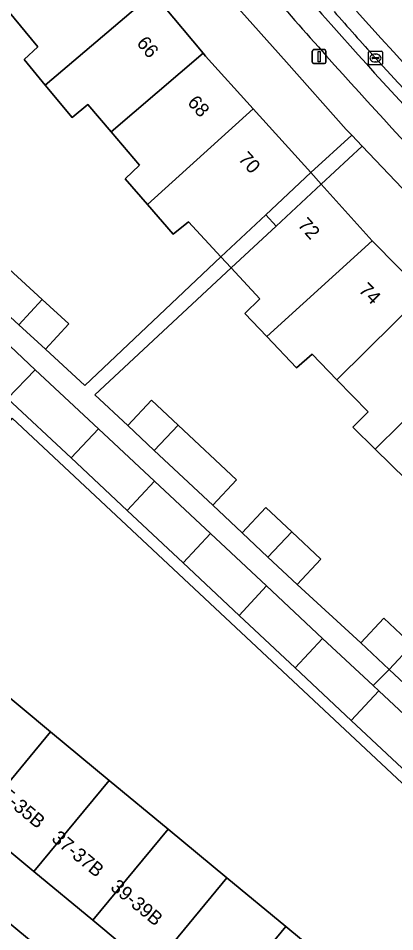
# Model space of a CAD drawing. Extents: x 162073 to 163043, y 381818 to 382561.
# Drawn here: x 162548.5 to 162575.7, y 382181.4 to 382247.3 of the extents above; entities that cross this region are included whole.
import ezdxf

# ---------------------------------------------------------------- set-up
doc = ezdxf.new("R2010")
doc.units = 0
for name, color, linetype in [('IMGEO_Erf', 7, 'Continuous'), ('IMGEO_Fietspad_gesloten', 7, 'Continuous'), ('IMGEO_Kolk', 7, 'Continuous'), ('IMGEO_Lichtmast', 7, 'Continuous'), ('IMGEO_Pand', 7, 'Continuous'), ('IMGEO_Pand_nummerreeks', 7, 'Continuous'), ('IMGEO_Pand_overbouw', 7, 'Continuous'), ('IMGEO_Parkeervlak_open', 7, 'Continuous'), ('IMGEO_Rijbaan_lokaal_open', 7, 'Continuous'), ('IMGEO_Voetpad_open', 7, 'Continuous')]:
    doc.layers.add(name, color=color, linetype=linetype)

msp = doc.modelspace()

# ---------------------------------------------------------------- linework, layer by layer
at = {"layer": 'IMGEO_Erf'}
for points in [[(162558.225, 382249.068), (162561.821, 382244.727), (162562, 382244.511), (162565.428, 382240.724), (162569.589, 382236.125), (162572.556, 382238.82), (162572.157, 382239.239), (162567.838, 382244.089), (162562.574, 382250)], [(162546.002, 382230.805), (162550.195, 382226.988), (162552.119, 382225.238), (162550.45, 382223.404), (162553.274, 382220.785), (162563.109, 382230.047), (162560.757, 382232.578), (162559.662, 382231.694), (162557.809, 382233.832), (162556.199, 382235.69), (162557.234, 382236.674), (162555.176, 382239.08), (162553.491, 382241.049), (162552.375, 382240.096), (162550.422, 382242.437), (162548.891, 382244.272), (162549.897, 382245.186), (162547.713, 382247.804)], [(162576.486, 382213.998), (162574.242, 382216.192), (162572.625, 382217.773), (162573.73, 382218.886), (162571.483, 382221.196), (162569.697, 382223.032), (162568.571, 382222.068), (162566.418, 382224.322), (162564.83, 382225.983), (162565.905, 382227.037), (162563.842, 382229.258), (162553.998, 382220.114), (162556.385, 382217.9), (162558.096, 382219.725), (162560.01, 382217.931), (162564.224, 382213.981), (162562.513, 382212.155), (162564.636, 382210.166), (162566.347, 382211.991), (162568.216, 382210.24), (162570.319, 382208.268), (162568.608, 382206.443), (162573.206, 382202.226), (162574.867, 382204.006), (162576.925, 382202.085)], [(162577.105, 382198.587), (162575.264, 382200.306), (162574.105, 382199.148), (162574.5, 382198.78), (162578.548, 382195.002)]]:
    msp.add_lwpolyline(points, dxfattribs=at)
for points in [[(162592.043, 382218.91), (162584.822, 382225.942), (162573.298, 382238.041), (162570.341, 382235.295), (162574.035, 382231.214), (162577.783, 382227.419), (162581.647, 382223.506), (162585.757, 382219.345), (162586.991, 382218.096), (162589.637, 382215.563), (162592.295, 382213.017), (162593.539, 382211.887), (162597.618, 382208.184), (162601.869, 382204.326), (162606.169, 382200.422), (162606.685, 382199.954), (162610.219, 382196.821), (162614.278, 382193.221), (162618.589, 382189.398), (162621.309, 382192.475), (162605.774, 382206.205)], [(162548.041, 382218.424), (162538.119, 382206.437), (162539.554, 382205.251), (162540.532, 382204.442), (162542.367, 382202.925), (162543.981, 382201.47), (162544.28, 382201.223), (162546.555, 382199.341), (162550.802, 382195.829), (162555.049, 382192.317), (162559.295, 382188.805), (162563.542, 382185.293), (162567.789, 382181.781), (162572.036, 382178.268), (162576.283, 382174.756), (162580.53, 382171.244), (162584.777, 382167.732), (162589.023, 382164.22), (162593.393, 382160.606), (162600.588, 382169.306)], [(162585.394, 382150.935), (162587.956, 382154.032), (162583.585, 382157.648), (162579.338, 382161.16), (162575.091, 382164.672), (162570.844, 382168.184), (162566.597, 382171.697), (162562.351, 382175.209), (162558.104, 382178.721), (162553.857, 382182.233), (162549.61, 382185.745), (162545.363, 382189.257), (162541.116, 382192.77), (162536.87, 382196.282), (162532.623, 382199.794), (162530.074, 382196.697)]]:
    msp.add_lwpolyline(points, close=True, dxfattribs=at)
at = {"layer": 'IMGEO_Fietspad_gesloten'}
for centre, radius, start, end in [((162867.564, 382508.535), 394.712, 221.354, 222.00626), ((162917.637, 382558.184), 463.907, 222.00082, 227.23398), ((162903.685, 382545.158), 446.071, 222.3969, 227.40347)]:
    msp.add_arc(centre, radius, start, end, dxfattribs=at)
at = {"layer": 'IMGEO_Kolk'}
for p, q in [((162573.764, 382243.963), (162573.764, 382244.815)), ((162573.839, 382244.889), (162574.691, 382244.889)), ((162574.252, 382244.669), (162574.277, 382244.669)), ((162574.765, 382244.815), (162574.765, 382243.963)), ((162574.691, 382243.889), (162573.839, 382243.889)), ((162574.023, 382244.383), (162574.023, 382244.395)), ((162574.461, 382244.346), (162574.063, 382244.346)), ((162574.066, 382244.432), (162574.464, 382244.432)), ((162574.275, 382244.109), (162574.25, 382244.109)), ((162574.507, 382244.395), (162574.507, 382244.383))]:
    msp.add_line(p, q, dxfattribs=at)
for points in [[(162573.764, 382243.963), (162573.764, 382244.815)], [(162573.839, 382244.889), (162574.691, 382244.889)], [(162574.765, 382244.815), (162574.765, 382243.963)], [(162574.691, 382243.889), (162573.839, 382243.889)]]:
    msp.add_lwpolyline(points, dxfattribs=at)
for centre, radius, start, end in [((162573.841, 382244.813), 0.0765, 91.55205, 178.44795), ((162573.841, 382244.813), 0.0765, 91.55205, 178.44795), ((162574.689, 382244.813), 0.0765, 1.55205, 88.44795), ((162574.689, 382244.813), 0.0765, 1.55205, 88.44795), ((162573.841, 382243.965), 0.0765, 181.55205, 268.44795), ((162573.841, 382243.965), 0.0765, 181.55205, 268.44795), ((162574.063, 382244.392), 0.0403, 85.87752, 175.75265), ((162574.06, 382244.382), 0.0366, 178.93798, 274.71019), ((162574.464, 382244.389), 0.043, 264.86636, 352.45326), ((162574.468, 382244.394), 0.0386, 1.73085, 96.63898), ((162574.689, 382243.965), 0.0765, 271.55205, 358.44795), ((162574.689, 382243.965), 0.0765, 271.55205, 358.44795)]:
    msp.add_arc(centre, radius, start, end, dxfattribs=at)
for centre, major_axis, ratio, start_param, end_param in [((162574.251, 382244.389), (-0.387, 0.002), 0.722429, 4.712389, 7.853982), ((162574.276, 382244.389), (-0.39, 0.002), 0.717154, 1.570796, 4.712389)]:
    msp.add_ellipse(centre, major_axis=major_axis, ratio=ratio, start_param=start_param, end_param=end_param, dxfattribs=at)
at = {"layer": 'IMGEO_Lichtmast'}
for p, q in [((162569.703, 382244.092), (162569.703, 382244.892)), ((162569.703, 382244.892), (162569.703, 382244.092)), ((162569.803, 382244.992), (162570.593, 382244.992)), ((162570.593, 382244.992), (162569.803, 382244.992)), ((162570.693, 382244.892), (162570.693, 382244.092)), ((162570.693, 382244.092), (162570.693, 382244.892)), ((162570.593, 382243.992), (162569.803, 382243.992)), ((162569.803, 382243.992), (162570.593, 382243.992))]:
    msp.add_line(p, q, dxfattribs=at)
msp.add_lwpolyline([(162570.123, 382244.867), (162570.273, 382244.867), (162570.273, 382244.117), (162570.123, 382244.117), (162570.123, 382244.867)], dxfattribs=at)
for centre, start, end in [((162569.803, 382244.892), 90, 180), ((162569.803, 382244.892), 90, 180), ((162570.593, 382244.892), 0, 90), ((162570.593, 382244.892), 360, 90), ((162569.803, 382244.092), 180, 270), ((162569.803, 382244.092), 180, 270), ((162570.593, 382244.092), 270, 0), ((162570.593, 382244.092), 270, 0)]:
    msp.add_arc(centre, 0.1, start, end, dxfattribs=at)
at = {"layer": 'IMGEO_Pand'}
for points in [[(162550.422, 382242.437), (162558.225, 382249.068), (162557.453, 382250), (162554.603, 382253.441), (162550.397, 382250), (162547.713, 382247.804), (162549.897, 382245.186), (162548.891, 382244.272)], [(162555.176, 382239.08), (162561.821, 382244.727), (162558.225, 382249.068), (162550.422, 382242.437), (162552.375, 382240.096), (162553.491, 382241.049)], [(162555.176, 382239.08), (162557.234, 382236.674), (162556.199, 382235.69), (162557.809, 382233.832), (162565.428, 382240.724), (162562, 382244.511), (162561.821, 382244.727)], [(162565.428, 382240.724), (162557.809, 382233.832), (162559.662, 382231.694), (162560.757, 382232.578), (162563.109, 382230.047), (162566.349, 382233.086), (162569.589, 382236.125)], [(162574.035, 382231.214), (162570.341, 382235.295), (162567.092, 382232.277), (162563.842, 382229.258), (162565.905, 382227.037), (162564.83, 382225.983), (162566.418, 382224.322)], [(162546.002, 382230.805), (162544.333, 382228.972), (162548.526, 382225.155), (162550.195, 382226.988)], [(162566.418, 382224.322), (162568.571, 382222.068), (162569.697, 382223.032), (162571.483, 382221.196), (162577.783, 382227.419), (162574.035, 382231.214)], [(162574.242, 382216.192), (162581.647, 382223.506), (162577.783, 382227.419), (162571.483, 382221.196), (162573.73, 382218.886), (162572.625, 382217.773)], [(162550.195, 382226.988), (162548.526, 382225.155), (162550.45, 382223.404), (162552.119, 382225.238)], [(162543.122, 382224.141), (162547.706, 382219.852), (162549.705, 382221.919), (162545.118, 382226.205)], [(162574.242, 382216.192), (162576.486, 382213.998), (162577.601, 382215.112), (162579.527, 382213.19), (162585.757, 382219.345), (162581.647, 382223.506)], [(162552.289, 382215.563), (162554.258, 382217.668), (162552.148, 382219.637), (162549.705, 382221.919), (162547.706, 382219.852)], [(162560.01, 382217.931), (162558.096, 382219.725), (162556.385, 382217.9), (162558.299, 382216.106)], [(162558.307, 382213.89), (162554.258, 382217.668), (162552.289, 382215.563), (162556.332, 382211.78)], [(162560.01, 382217.931), (162558.299, 382216.106), (162562.513, 382212.155), (162564.224, 382213.981)], [(162558.307, 382213.89), (162556.332, 382211.78), (162560.376, 382207.997), (162562.355, 382210.113)], [(162564.636, 382210.166), (162566.505, 382208.414), (162568.216, 382210.24), (162566.347, 382211.991)], [(162562.355, 382210.113), (162560.376, 382207.997), (162564.419, 382204.214), (162566.403, 382206.335)], [(162568.216, 382210.24), (162566.505, 382208.414), (162568.608, 382206.443), (162570.319, 382208.268)], [(162564.419, 382204.214), (162568.462, 382200.431), (162570.452, 382202.558), (162566.403, 382206.335)], [(162576.925, 382202.085), (162574.867, 382204.006), (162573.206, 382202.226), (162575.264, 382200.306)], [(162570.452, 382202.558), (162568.462, 382200.431), (162572.505, 382196.648), (162574.5, 382198.78), (162574.105, 382199.148)], [(162576.925, 382202.085), (162575.264, 382200.306), (162577.105, 382198.587), (162578.766, 382200.367)], [(162541.116, 382192.77), (162545.363, 382189.257), (162550.802, 382195.829), (162546.555, 382199.341)], [(162578.548, 382195.002), (162574.5, 382198.78), (162572.505, 382196.648), (162576.548, 382192.865)], [(162545.363, 382189.257), (162549.61, 382185.745), (162555.049, 382192.317), (162550.802, 382195.829)], [(162553.857, 382182.233), (162559.295, 382188.805), (162555.049, 382192.317), (162549.61, 382185.745)], [(162553.857, 382182.233), (162558.104, 382178.721), (162563.542, 382185.293), (162559.295, 382188.805)], [(162567.789, 382181.781), (162563.542, 382185.293), (162558.104, 382178.721), (162562.351, 382175.209)], [(162567.789, 382181.781), (162562.351, 382175.209), (162566.597, 382171.697), (162572.036, 382178.268)]]:
    msp.add_lwpolyline(points, close=True, dxfattribs=at)
at = {"layer": 'IMGEO_Pand_overbouw'}
for points in [[(162570.341, 382235.295), (162569.589, 382236.125), (162566.349, 382233.086), (162567.092, 382232.277)], [(162567.092, 382232.277), (162566.349, 382233.086), (162563.109, 382230.047), (162563.842, 382229.258)]]:
    msp.add_lwpolyline(points, close=True, dxfattribs=at)
at = {"layer": 'IMGEO_Parkeervlak_open'}
for centre, radius, start, end in [((162868.506, 382511.067), 397.877, 219.66574, 221.53301), ((162867.478, 382510.137), 398.257, 219.65561, 221.57769), ((162870.715, 382512.939), 400.772, 221.52402, 225.56645), ((162867.981, 382510.596), 398.938, 221.57906, 225.61335)]:
    msp.add_arc(centre, radius, start, end, dxfattribs=at)
at = {"layer": 'IMGEO_Rijbaan_lokaal_open'}
msp.add_arc((162917.637, 382558.184), 463.907, 222.00082, 227.23398, dxfattribs=at)
at = {"layer": 'IMGEO_Voetpad_open'}
for points in [[(162515.515, 382317.726), (162524.856, 382301.801), (162530.981, 382292.245), (162532.058, 382290.664), (162540.59, 382278.138), (162545.965, 382270.851), (162557.981, 382255.464), (162562.574, 382250), (162567.838, 382244.089), (162572.157, 382239.239), (162572.556, 382238.82), (162573.298, 382238.041), (162584.822, 382225.942), (162592.043, 382218.91), (162605.774, 382206.205), (162621.309, 382192.475), (162624.656, 382189.517), (162626.716, 382187.697), (162638.741, 382177.42), (162641.717, 382174.636)], [(162545.118, 382226.205), (162549.705, 382221.919), (162552.148, 382219.637), (162554.258, 382217.668), (162558.307, 382213.89), (162562.355, 382210.113), (162566.403, 382206.335), (162570.452, 382202.558), (162574.105, 382199.148), (162575.264, 382200.306), (162573.206, 382202.226), (162568.608, 382206.443), (162566.505, 382208.414), (162564.636, 382210.166), (162562.513, 382212.155), (162558.299, 382216.106), (162556.385, 382217.9), (162553.998, 382220.114), (162563.842, 382229.258), (162567.092, 382232.277), (162570.341, 382235.295), (162573.298, 382238.041), (162572.556, 382238.82), (162569.589, 382236.125), (162566.349, 382233.086), (162563.109, 382230.047), (162553.274, 382220.785), (162550.45, 382223.404), (162548.526, 382225.155), (162544.333, 382228.972)], [(162592.721, 382177.733), (162588.678, 382181.516), (162584.634, 382185.299), (162580.591, 382189.082), (162576.548, 382192.865), (162572.505, 382196.648), (162568.462, 382200.431), (162564.419, 382204.214), (162560.376, 382207.997), (162556.332, 382211.78), (162552.289, 382215.563), (162547.706, 382219.852)], [(162548.041, 382218.424), (162600.588, 382169.306)], [(162608.683, 382134.916), (162605.45, 382135.683), (162602.791, 382137.875), (162596.289, 382143.28), (162589.673, 382148.769), (162587.149, 382150.868), (162587.088, 382150.899), (162586.457, 382150.056), (162585.394, 382150.935), (162530.074, 382196.697)]]:
    msp.add_lwpolyline(points, dxfattribs=at)
for centre, radius, start, end in [((162868.506, 382511.067), 397.877, 219.66574, 221.53301), ((162867.478, 382510.137), 398.257, 219.65561, 221.57769), ((162870.715, 382512.939), 400.772, 221.52402, 225.56645), ((162867.564, 382508.535), 394.712, 221.354, 222.00626), ((162867.981, 382510.596), 398.938, 221.57906, 225.61335), ((162903.685, 382545.158), 446.071, 222.3969, 227.40347)]:
    msp.add_arc(centre, radius, start, end, dxfattribs=at)

# ---------------------------------------------------------------- texts
at = {"layer": 'IMGEO_Pand_nummerreeks'}
for s, rotation, p in [('66', 309.63781, (162556.971, 382245.442)), ('68', 312.00545, (162560.635, 382241.141)), ('70', 312.13511, (162564.301, 382237.077)), ('72', 312.13511, (162568.6, 382232.326)), ('74', 314.65819, (162572.993, 382227.597)), ('35-35B', 320.40876, (162546.566, 382191.533)), ('37-37B', 320.40876, (162550.813, 382188.021)), ('39-39B', 320.40876, (162555.06, 382184.508))]:
    msp.add_text(s, height=1, rotation=rotation, dxfattribs=at).set_placement(p)

doc.saveas('drawing.dxf')
